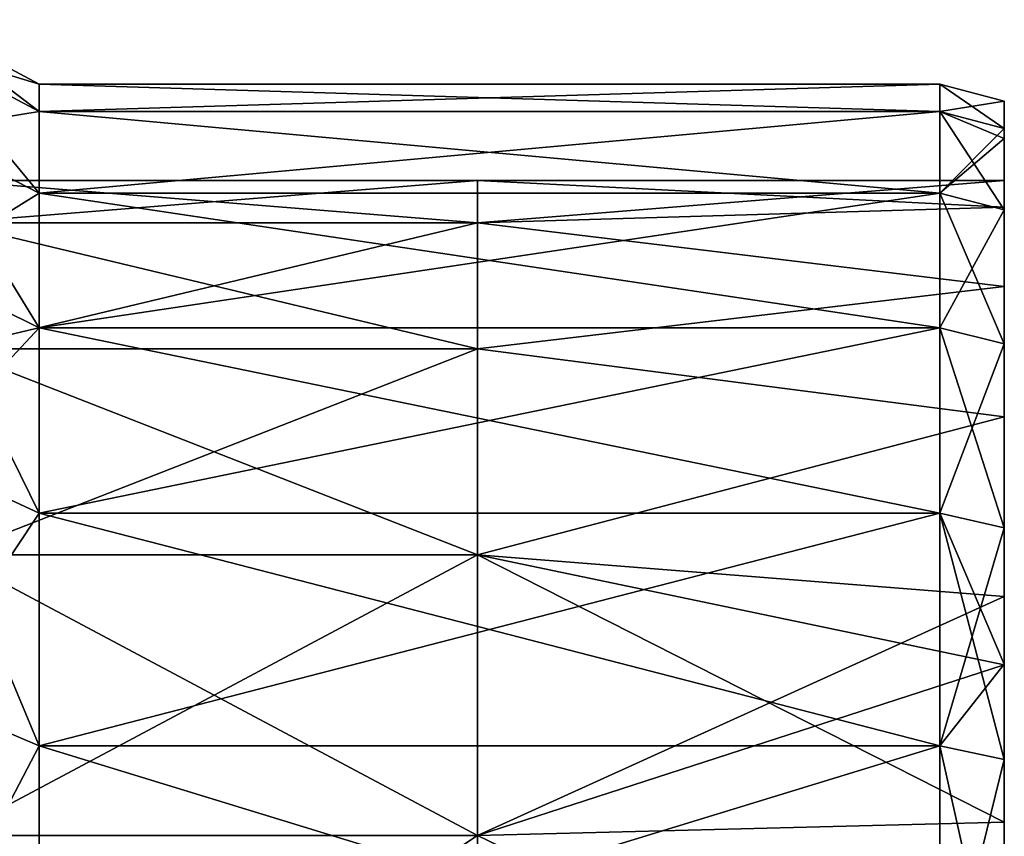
# Model space of a CAD drawing. Extents: x -1633 to 62, y -535 to 375.
# Tile 264 of 297: x 31 to 62, y 76 to 102. Entities that reach past the tile are written whole.
import ezdxf

# ---------------------------------------------------------------- set-up
doc = ezdxf.new("R2010")
doc.units = 0
doc.header["$LTSCALE"] = 33.374815
for name, color, linetype in [('21', 7, 'CONTINUOUS'), ('22', 7, 'CONTINUOUS'), ('24', 7, 'CONTINUOUS'), ('25', 7, 'CONTINUOUS'), ('26', 7, 'CONTINUOUS'), ('27', 7, 'CONTINUOUS'), ('28', 7, 'CONTINUOUS'), ('31', 7, 'CONTINUOUS'), ('32', 7, 'CONTINUOUS')]:
    doc.layers.add(name, color=color, linetype=linetype)

msp = doc.modelspace()

# ---------------------------------------------------------------- linework, layer by layer
at = {"layer": '21', "color": 7, "linetype": 'CONTINUOUS'}
for points in [[(29.237, 96.5), (29.237, 95.184, -15.883), (45.627, 96.5), (29.237, 96.5)], [(45.627, 96.5), (29.237, 95.184, -15.883), (45.627, 95.184, -15.883), (45.627, 96.5)], [(45.627, 96.5), (45.627, 95.184, -15.883), (62, 96.5), (45.627, 96.5)], [(62, 96.5), (45.627, 95.184, -15.883), (62, 95.674, -12.596), (62, 96.5)], [(62, 95.674, -12.596), (45.627, 95.184, -15.883), (62, 93.212, -24.977), (62, 95.674, -12.596)], [(29.237, 95.184, -15.883), (29.237, 91.271, -31.333), (45.627, 95.184, -15.883), (29.237, 95.184, -15.883)], [(45.627, 95.184, -15.883), (29.237, 91.271, -31.333), (45.627, 91.271, -31.333), (45.627, 95.184, -15.883)], [(45.627, 95.184, -15.883), (45.627, 91.271, -31.333), (62, 93.212, -24.977), (45.627, 95.184, -15.883)], [(62, 93.212, -24.977), (45.627, 91.271, -31.333), (62, 89.155, -36.928), (62, 93.212, -24.977)], [(29.237, 91.271, -31.333), (29.237, 84.869, -45.929), (45.627, 91.271, -31.333), (29.237, 91.271, -31.333)], [(45.627, 91.271, -31.333), (29.237, 84.869, -45.929), (45.627, 84.869, -45.929), (45.627, 91.271, -31.333)], [(45.627, 91.271, -31.333), (45.627, 84.869, -45.929), (62, 89.155, -36.928), (45.627, 91.271, -31.333)], [(62, 89.155, -36.928), (45.627, 84.869, -45.929), (62, 83.571, -48.251), (62, 89.155, -36.928)], [(29.237, 84.869, -45.929), (29.237, 76.152, -59.272), (45.627, 84.869, -45.929), (29.237, 84.869, -45.929)], [(45.627, 84.869, -45.929), (29.237, 76.152, -59.272), (45.627, 76.152, -59.272), (45.627, 84.869, -45.929)], [(45.627, 84.869, -45.929), (45.627, 76.152, -59.272), (62, 83.571, -48.251), (45.627, 84.869, -45.929)], [(62, 83.571, -48.251), (45.627, 76.152, -59.272), (62, 81.455, -51.742), (62, 83.571, -48.251)], [(62, 81.455, -51.742), (45.627, 76.152, -59.272), (62, 76.559, -58.745), (62, 81.455, -51.742)], [(62, 76.559, -58.745), (45.627, 76.152, -59.272), (62, 68.235, -68.237), (62, 76.559, -58.745)], [(29.237, 76.152, -59.272), (29.237, 65.358, -70.997), (45.627, 76.152, -59.272), (29.237, 76.152, -59.272)], [(45.627, 76.152, -59.272), (29.237, 65.358, -70.997), (45.627, 65.358, -70.997), (45.627, 76.152, -59.272)], [(45.627, 76.152, -59.272), (45.627, 65.358, -70.997), (62, 68.235, -68.237), (45.627, 76.152, -59.272)]]:
    msp.add_3dface(points, dxfattribs=at)
at = {"layer": '22', "color": 7, "linetype": 'CONTINUOUS'}
for points in [[(62, 97.693), (62, 97.809, -15.074), (62, 98.964), (62, 97.693)], [(62, 97.693), (62, 98.964), (62, 98.117, 12.918), (62, 97.693)], [(62, 98.964), (62, 97.809, -15.074), (62, 98.117, -12.918), (62, 98.964)], [(62, 97.809, 15.074), (62, 97.693), (62, 98.117, 12.918), (62, 97.809, 15.074)], [(62, 95.674, 12.596), (62, 96.5), (62, 97.809, 15.074), (62, 95.674, 12.596)], [(62, 97.809, 15.074), (62, 96.5), (62, 97.693), (62, 97.809, 15.074)], [(62, 95.674, -12.596), (62, 93.212, -24.977), (62, 97.809, -15.074), (62, 95.674, -12.596)], [(62, 97.693), (62, 95.674, -12.596), (62, 97.809, -15.074), (62, 97.693)], [(62, 97.809, -15.074), (62, 93.212, -24.977), (62, 95.592, -25.613), (62, 97.809, -15.074)], [(62, 93.212, 24.977), (62, 95.674, 12.596), (62, 97.809, 15.074), (62, 93.212, 24.977)], [(62, 95.592, 25.613), (62, 93.212, 24.977), (62, 97.809, 15.074), (62, 95.592, 25.613)], [(62, 96.5), (62, 95.674, -12.596), (62, 97.693), (62, 96.5)], [(62, 93.212, -24.977), (62, 89.155, -36.928), (62, 95.592, -25.613), (62, 93.212, -24.977)], [(62, 95.592, -25.613), (62, 89.155, -36.928), (62, 91.431, -37.873), (62, 95.592, -25.613)], [(62, 89.155, 36.928), (62, 93.212, 24.977), (62, 95.592, 25.613), (62, 89.155, 36.928)], [(62, 91.431, 37.873), (62, 89.155, 36.928), (62, 95.592, 25.613), (62, 91.431, 37.873)], [(62, 89.155, -36.928), (62, 83.571, -48.251), (62, 91.431, -37.873), (62, 89.155, -36.928)], [(62, 91.431, -37.873), (62, 83.571, -48.251), (62, 85.705, -49.482), (62, 91.431, -37.873)], [(62, 83.571, 48.251), (62, 89.155, 36.928), (62, 91.431, 37.873), (62, 83.571, 48.251)], [(62, 85.705, 49.482), (62, 83.571, 48.251), (62, 91.431, 37.873), (62, 85.705, 49.482)], [(62, 83.571, -48.251), (62, 81.455, -51.742), (62, 85.705, -49.482), (62, 83.571, -48.251)], [(62, 85.705, -49.482), (62, 81.455, -51.742), (62, 81.47, -56.183), (62, 85.705, -49.482)], [(62, 81.455, 51.742), (62, 83.571, 48.251), (62, 85.705, 49.482), (62, 81.455, 51.742)], [(62, 81.47, 56.183), (62, 81.455, 51.742), (62, 85.705, 49.482), (62, 81.47, 56.183)], [(62, 81.455, -51.742), (62, 76.559, -58.745), (62, 81.47, -56.183), (62, 81.455, -51.742)], [(62, 81.47, -56.183), (62, 76.559, -58.745), (62, 78.514, -60.245), (62, 81.47, -56.183)], [(62, 81.455, 51.742), (62, 81.47, 56.183), (62, 76.559, 58.745), (62, 81.455, 51.742)], [(62, 76.559, 58.745), (62, 81.47, 56.183), (62, 78.514, 60.245), (62, 76.559, 58.745)], [(62, 76.559, -58.745), (62, 68.235, -68.237), (62, 78.514, -60.245), (62, 76.559, -58.745)], [(62, 78.514, -60.245), (62, 68.235, -68.237), (62, 69.978, -69.979), (62, 78.514, -60.245)], [(62, 68.235, 68.237), (62, 76.559, 58.745), (62, 78.514, 60.245), (62, 68.235, 68.237)], [(62, 69.978, 69.979), (62, 68.235, 68.237), (62, 78.514, 60.245), (62, 69.978, 69.979)]]:
    msp.add_3dface(points, dxfattribs=at)
at = {"layer": '24', "color": 7, "linetype": 'CONTINUOUS'}
for points in [[(29.237, 96.5), (45.627, 96.5), (45.627, 95.184, 15.883), (29.237, 96.5)], [(29.237, 95.184, 15.883), (29.237, 96.5), (45.627, 95.184, 15.883), (29.237, 95.184, 15.883)], [(45.627, 96.5), (62, 96.5), (62, 95.674, 12.596), (45.627, 96.5)], [(45.627, 96.5), (62, 95.674, 12.596), (45.627, 95.184, 15.883), (45.627, 96.5)], [(62, 95.674, 12.596), (62, 93.212, 24.977), (45.627, 95.184, 15.883), (62, 95.674, 12.596)], [(29.237, 91.271, 31.333), (29.237, 95.184, 15.883), (45.627, 91.271, 31.333), (29.237, 91.271, 31.333)], [(45.627, 91.271, 31.333), (29.237, 95.184, 15.883), (45.627, 95.184, 15.883), (45.627, 91.271, 31.333)], [(62, 93.212, 24.977), (45.627, 91.271, 31.333), (45.627, 95.184, 15.883), (62, 93.212, 24.977)], [(62, 93.212, 24.977), (62, 89.155, 36.928), (45.627, 91.271, 31.333), (62, 93.212, 24.977)], [(29.237, 84.869, 45.929), (29.237, 91.271, 31.333), (45.627, 84.869, 45.929), (29.237, 84.869, 45.929)], [(45.627, 84.869, 45.929), (29.237, 91.271, 31.333), (45.627, 91.271, 31.333), (45.627, 84.869, 45.929)], [(62, 89.155, 36.928), (45.627, 84.869, 45.929), (45.627, 91.271, 31.333), (62, 89.155, 36.928)], [(62, 89.155, 36.928), (62, 83.571, 48.251), (45.627, 84.869, 45.929), (62, 89.155, 36.928)], [(29.237, 76.152, 59.272), (29.237, 84.869, 45.929), (45.627, 76.152, 59.272), (29.237, 76.152, 59.272)], [(45.627, 76.152, 59.272), (29.237, 84.869, 45.929), (45.627, 84.869, 45.929), (45.627, 76.152, 59.272)], [(62, 83.571, 48.251), (62, 81.455, 51.742), (45.627, 84.869, 45.929), (62, 83.571, 48.251)], [(62, 81.455, 51.742), (62, 76.559, 58.745), (45.627, 84.869, 45.929), (62, 81.455, 51.742)], [(62, 76.559, 58.745), (45.627, 76.152, 59.272), (45.627, 84.869, 45.929), (62, 76.559, 58.745)], [(62, 76.559, 58.745), (62, 68.235, 68.237), (45.627, 76.152, 59.272), (62, 76.559, 58.745)], [(29.237, 65.358, 70.997), (29.237, 76.152, 59.272), (45.627, 65.358, 70.997), (29.237, 65.358, 70.997)], [(45.627, 65.358, 70.997), (29.237, 76.152, 59.272), (45.627, 76.152, 59.272), (45.627, 65.358, 70.997)], [(62, 68.235, 68.237), (45.627, 65.358, 70.997), (45.627, 76.152, 59.272), (62, 68.235, 68.237)]]:
    msp.add_3dface(points, dxfattribs=at)
at = {"layer": '25', "color": 7, "linetype": 'CONTINUOUS'}
for points in [[(32, 98.649, -12.987), (32, 99.5), (60, 98.649, -12.987), (32, 98.649, -12.987)], [(60, 98.649, -12.987), (32, 99.5), (60, 99.5), (60, 98.649, -12.987)], [(32, 96.11, -25.752), (32, 98.649, -12.987), (60, 96.11, -25.752), (32, 96.11, -25.752)], [(60, 96.11, -25.752), (32, 98.649, -12.987), (60, 98.649, -12.987), (60, 96.11, -25.752)], [(32, 91.926, -38.077), (32, 96.11, -25.752), (60, 91.926, -38.077), (32, 91.926, -38.077)], [(60, 91.926, -38.077), (32, 96.11, -25.752), (60, 96.11, -25.752), (60, 91.926, -38.077)], [(32, 86.17, -49.75), (32, 91.926, -38.077), (60, 86.17, -49.75), (32, 86.17, -49.75)], [(60, 86.17, -49.75), (32, 91.926, -38.077), (60, 91.926, -38.077), (60, 86.17, -49.75)], [(32, 78.939, -60.572), (32, 86.17, -49.75), (60, 78.939, -60.572), (32, 78.939, -60.572)], [(60, 78.939, -60.572), (32, 86.17, -49.75), (60, 86.17, -49.75), (60, 78.939, -60.572)], [(32, 70.357, -70.357), (32, 78.939, -60.572), (60, 70.357, -70.357), (32, 70.357, -70.357)], [(60, 70.357, -70.357), (32, 78.939, -60.572), (60, 78.939, -60.572), (60, 70.357, -70.357)]]:
    msp.add_3dface(points, dxfattribs=at)
at = {"layer": '26', "color": 7, "linetype": 'CONTINUOUS'}
for points in [[(62, 98.964), (62, 98.117, -12.918), (60, 99.5), (62, 98.964)], [(62, 98.117, -12.918), (60, 98.649, -12.987), (60, 99.5), (62, 98.117, -12.918)], [(62, 97.809, -15.074), (62, 95.592, -25.613), (60, 98.649, -12.987), (62, 97.809, -15.074)], [(62, 98.117, -12.918), (62, 97.809, -15.074), (60, 98.649, -12.987), (62, 98.117, -12.918)], [(62, 95.592, -25.613), (60, 96.11, -25.752), (60, 98.649, -12.987), (62, 95.592, -25.613)], [(62, 95.592, -25.613), (62, 91.431, -37.873), (60, 96.11, -25.752), (62, 95.592, -25.613)], [(62, 91.431, -37.873), (60, 91.926, -38.077), (60, 96.11, -25.752), (62, 91.431, -37.873)], [(62, 91.431, -37.873), (62, 85.705, -49.482), (60, 91.926, -38.077), (62, 91.431, -37.873)], [(62, 85.705, -49.482), (60, 86.17, -49.75), (60, 91.926, -38.077), (62, 85.705, -49.482)], [(62, 85.705, -49.482), (62, 81.47, -56.183), (60, 86.17, -49.75), (62, 85.705, -49.482)], [(62, 81.47, -56.183), (62, 78.514, -60.245), (60, 86.17, -49.75), (62, 81.47, -56.183)], [(62, 78.514, -60.245), (60, 78.939, -60.572), (60, 86.17, -49.75), (62, 78.514, -60.245)], [(62, 78.514, -60.245), (62, 69.978, -69.979), (60, 78.939, -60.572), (62, 78.514, -60.245)], [(62, 69.978, -69.979), (60, 70.357, -70.357), (60, 78.939, -60.572), (62, 69.978, -69.979)]]:
    msp.add_3dface(points, dxfattribs=at)
at = {"layer": '27', "color": 7, "linetype": 'CONTINUOUS'}
for points in [[(60, 99.5), (32, 99.5), (32, 98.649, 12.987), (60, 99.5)], [(60, 99.5), (32, 98.649, 12.987), (60, 98.649, 12.987), (60, 99.5)], [(32, 98.649, 12.987), (32, 96.11, 25.752), (60, 98.649, 12.987), (32, 98.649, 12.987)], [(60, 98.649, 12.987), (32, 96.11, 25.752), (60, 96.11, 25.752), (60, 98.649, 12.987)], [(32, 96.11, 25.752), (32, 91.926, 38.077), (60, 96.11, 25.752), (32, 96.11, 25.752)], [(60, 96.11, 25.752), (32, 91.926, 38.077), (60, 91.926, 38.077), (60, 96.11, 25.752)], [(32, 91.926, 38.077), (32, 86.17, 49.75), (60, 91.926, 38.077), (32, 91.926, 38.077)], [(60, 91.926, 38.077), (32, 86.17, 49.75), (60, 86.17, 49.75), (60, 91.926, 38.077)], [(32, 86.17, 49.75), (32, 78.939, 60.572), (60, 86.17, 49.75), (32, 86.17, 49.75)], [(60, 86.17, 49.75), (32, 78.939, 60.572), (60, 78.939, 60.572), (60, 86.17, 49.75)], [(32, 78.939, 60.572), (32, 70.357, 70.357), (60, 78.939, 60.572), (32, 78.939, 60.572)], [(60, 78.939, 60.572), (32, 70.357, 70.357), (60, 70.357, 70.357), (60, 78.939, 60.572)]]:
    msp.add_3dface(points, dxfattribs=at)
at = {"layer": '28', "color": 7, "linetype": 'CONTINUOUS'}
for points in [[(62, 98.964), (60, 99.5), (60, 98.649, 12.987), (62, 98.964)], [(62, 98.117, 12.918), (62, 98.964), (60, 98.649, 12.987), (62, 98.117, 12.918)], [(62, 98.117, 12.918), (60, 98.649, 12.987), (60, 96.11, 25.752), (62, 98.117, 12.918)], [(62, 97.809, 15.074), (62, 98.117, 12.918), (60, 96.11, 25.752), (62, 97.809, 15.074)], [(62, 95.592, 25.613), (62, 97.809, 15.074), (60, 96.11, 25.752), (62, 95.592, 25.613)], [(62, 95.592, 25.613), (60, 96.11, 25.752), (60, 91.926, 38.077), (62, 95.592, 25.613)], [(62, 91.431, 37.873), (62, 95.592, 25.613), (60, 91.926, 38.077), (62, 91.431, 37.873)], [(62, 91.431, 37.873), (60, 91.926, 38.077), (60, 86.17, 49.75), (62, 91.431, 37.873)], [(62, 85.705, 49.482), (62, 91.431, 37.873), (60, 86.17, 49.75), (62, 85.705, 49.482)], [(62, 85.705, 49.482), (60, 86.17, 49.75), (60, 78.939, 60.572), (62, 85.705, 49.482)], [(62, 81.47, 56.183), (62, 85.705, 49.482), (60, 78.939, 60.572), (62, 81.47, 56.183)], [(62, 78.514, 60.245), (62, 81.47, 56.183), (60, 78.939, 60.572), (62, 78.514, 60.245)], [(62, 78.514, 60.245), (60, 78.939, 60.572), (60, 70.357, 70.357), (62, 78.514, 60.245)], [(62, 69.978, 69.979), (62, 78.514, 60.245), (60, 70.357, 70.357), (62, 69.978, 69.979)]]:
    msp.add_3dface(points, dxfattribs=at)
at = {"layer": '31', "color": 7, "linetype": 'CONTINUOUS'}
for points in [[(28.239, 100.632, -13.248), (28.239, 101.5), (32, 98.649, -12.987), (28.239, 100.632, -13.248)], [(32, 98.649, -12.987), (28.239, 101.5), (32, 99.5), (32, 98.649, -12.987)], [(28.239, 98.041, -26.27), (28.239, 100.632, -13.248), (32, 96.11, -25.752), (28.239, 98.041, -26.27)], [(32, 96.11, -25.752), (28.239, 100.632, -13.248), (32, 98.649, -12.987), (32, 96.11, -25.752)], [(28.239, 93.774, -38.842), (28.239, 98.041, -26.27), (32, 91.926, -38.077), (28.239, 93.774, -38.842)], [(32, 91.926, -38.077), (28.239, 98.041, -26.27), (32, 96.11, -25.752), (32, 91.926, -38.077)], [(28.239, 87.902, -50.75), (28.239, 93.774, -38.842), (32, 86.17, -49.75), (28.239, 87.902, -50.75)], [(32, 86.17, -49.75), (28.239, 93.774, -38.842), (32, 91.926, -38.077), (32, 86.17, -49.75)], [(28.239, 80.525, -61.789), (28.239, 87.902, -50.75), (32, 78.939, -60.572), (28.239, 80.525, -61.789)], [(32, 78.939, -60.572), (28.239, 87.902, -50.75), (32, 86.17, -49.75), (32, 78.939, -60.572)], [(28.239, 71.771, -71.771), (28.239, 80.525, -61.789), (32, 70.357, -70.357), (28.239, 71.771, -71.771)], [(32, 70.357, -70.357), (28.239, 80.525, -61.789), (32, 78.939, -60.572), (32, 70.357, -70.357)]]:
    msp.add_3dface(points, dxfattribs=at)
at = {"layer": '32', "color": 7, "linetype": 'CONTINUOUS'}
for points in [[(28.239, 101.5), (28.239, 100.632, 13.248), (32, 99.5), (28.239, 101.5)], [(28.239, 100.632, 13.248), (28.239, 98.041, 26.27), (32, 98.649, 12.987), (28.239, 100.632, 13.248)], [(32, 99.5), (28.239, 100.632, 13.248), (32, 98.649, 12.987), (32, 99.5)], [(32, 98.649, 12.987), (28.239, 98.041, 26.27), (32, 96.11, 25.752), (32, 98.649, 12.987)], [(28.239, 98.041, 26.27), (28.239, 93.774, 38.842), (32, 96.11, 25.752), (28.239, 98.041, 26.27)], [(32, 96.11, 25.752), (28.239, 93.774, 38.842), (32, 91.926, 38.077), (32, 96.11, 25.752)], [(28.239, 93.774, 38.842), (28.239, 87.902, 50.75), (32, 91.926, 38.077), (28.239, 93.774, 38.842)], [(32, 91.926, 38.077), (28.239, 87.902, 50.75), (32, 86.17, 49.75), (32, 91.926, 38.077)], [(28.239, 87.902, 50.75), (28.239, 80.525, 61.789), (32, 86.17, 49.75), (28.239, 87.902, 50.75)], [(32, 86.17, 49.75), (28.239, 80.525, 61.789), (32, 78.939, 60.572), (32, 86.17, 49.75)], [(28.239, 80.525, 61.789), (28.239, 71.771, 71.771), (32, 78.939, 60.572), (28.239, 80.525, 61.789)], [(32, 78.939, 60.572), (28.239, 71.771, 71.771), (32, 70.357, 70.357), (32, 78.939, 60.572)]]:
    msp.add_3dface(points, dxfattribs=at)

doc.saveas('drawing.dxf')
